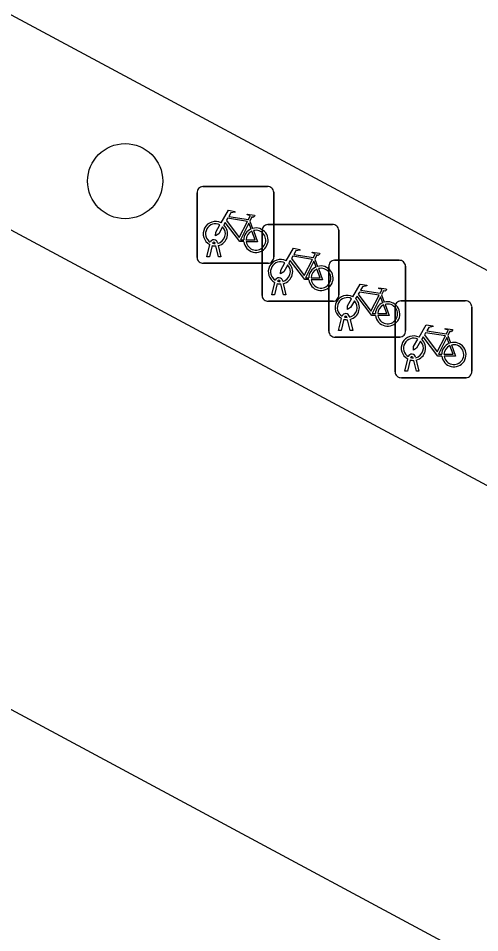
# Model space of a CAD drawing. Extents: x 159489 to 160304, y 383826 to 384530.
# Drawn here: x 159804.3 to 159810.31, y 384205.63 to 384217.54 of the extents above; entities that cross this region are included whole.
import ezdxf

# ---------------------------------------------------------------- set-up
doc = ezdxf.new("R2010")
doc.units = 0
for name, color, linetype in [('IMGEO_Boom', 7, 'Continuous'), ('IMGEO_Fietsenrek', 7, 'Continuous'), ('IMGEO_Rijbaan_lokaal_gesloten', 7, 'Continuous'), ('IMGEO_Voetpad_open', 7, 'Continuous')]:
    doc.layers.add(name, color=color, linetype=linetype)

msp = doc.modelspace()

# ---------------------------------------------------------------- linework, layer by layer
at = {"layer": 'IMGEO_Boom'}
msp.add_circle((159805.69, 384215.42), 0.489, dxfattribs=at)
at = {"layer": 'IMGEO_Fietsenrek'}
for p, q in [((159806.701, 384215.35), (159807.542, 384215.35)), ((159807.542, 384215.35), (159806.701, 384215.35)), ((159806.626, 384214.425), (159806.626, 384215.266)), ((159806.626, 384215.266), (159806.626, 384214.425)), ((159807.626, 384215.275), (159807.626, 384214.434)), ((159807.626, 384214.434), (159807.626, 384215.275)), ((159807.313, 384214.899), (159807.349, 384214.804)), ((159807.548, 384214.855), (159808.389, 384214.855)), ((159808.389, 384214.855), (159807.548, 384214.855)), ((159807.473, 384213.93), (159807.473, 384214.771)), ((159807.473, 384214.771), (159807.473, 384213.93)), ((159808.473, 384214.78), (159808.473, 384213.939)), ((159808.473, 384213.939), (159808.473, 384214.78)), ((159806.864, 384214.606), (159806.863, 384214.61)), ((159806.895, 384214.617), (159806.896, 384214.61)), ((159806.753, 384214.434), (159806.792, 384214.594)), ((159806.822, 384214.582), (159806.787, 384214.434)), ((159806.905, 384214.434), (159806.871, 384214.576)), ((159806.903, 384214.58), (159806.938, 384214.434)), ((159806.787, 384214.434), (159806.753, 384214.434)), ((159806.938, 384214.434), (159806.905, 384214.434)), ((159808.16, 384214.404), (159808.196, 384214.309)), ((159808.417, 384214.389), (159809.258, 384214.389)), ((159809.258, 384214.389), (159808.417, 384214.389)), ((159807.551, 384214.35), (159806.71, 384214.35)), ((159806.71, 384214.35), (159807.551, 384214.35)), ((159808.342, 384213.464), (159808.342, 384214.305)), ((159808.342, 384214.305), (159808.342, 384213.464)), ((159809.342, 384214.314), (159809.342, 384213.473)), ((159809.342, 384213.473), (159809.342, 384214.314)), ((159807.6, 384213.939), (159807.639, 384214.099)), ((159807.669, 384214.087), (159807.634, 384213.939)), ((159807.711, 384214.111), (159807.71, 384214.115)), ((159807.752, 384213.939), (159807.718, 384214.081)), ((159807.742, 384214.122), (159807.743, 384214.115)), ((159807.75, 384214.085), (159807.785, 384213.939)), ((159807.634, 384213.939), (159807.6, 384213.939)), ((159807.785, 384213.939), (159807.752, 384213.939)), ((159809.029, 384213.938), (159809.065, 384213.843)), ((159808.398, 384213.855), (159807.557, 384213.855)), ((159807.557, 384213.855), (159808.398, 384213.855)), ((159809.205, 384212.935), (159809.205, 384213.776)), ((159809.205, 384213.776), (159809.205, 384212.935)), ((159809.28, 384213.86), (159810.121, 384213.86)), ((159810.121, 384213.86), (159809.28, 384213.86)), ((159810.205, 384213.785), (159810.205, 384212.944)), ((159810.205, 384212.944), (159810.205, 384213.785)), ((159808.611, 384213.656), (159808.612, 384213.649)), ((159808.469, 384213.473), (159808.508, 384213.633)), ((159808.538, 384213.621), (159808.503, 384213.473)), ((159808.58, 384213.645), (159808.579, 384213.649)), ((159808.621, 384213.473), (159808.587, 384213.615)), ((159808.619, 384213.619), (159808.654, 384213.473)), ((159808.503, 384213.473), (159808.469, 384213.473)), ((159808.654, 384213.473), (159808.621, 384213.473)), ((159809.267, 384213.389), (159808.426, 384213.389)), ((159808.426, 384213.389), (159809.267, 384213.389)), ((159809.892, 384213.409), (159809.928, 384213.314)), ((159809.332, 384212.944), (159809.371, 384213.104)), ((159809.401, 384213.092), (159809.366, 384212.944)), ((159809.443, 384213.116), (159809.442, 384213.12)), ((159809.484, 384212.944), (159809.45, 384213.086)), ((159809.474, 384213.127), (159809.475, 384213.12)), ((159809.482, 384213.09), (159809.517, 384212.944)), ((159809.366, 384212.944), (159809.332, 384212.944)), ((159809.517, 384212.944), (159809.484, 384212.944)), ((159810.13, 384212.86), (159809.289, 384212.86)), ((159809.289, 384212.86), (159810.13, 384212.86))]:
    msp.add_line(p, q, dxfattribs=at)
for points in [[(159806.939, 384214.876), (159807.034, 384215.04), (159807.12, 384215.026), (159807.122, 384215.017), (159807.066, 384215.006), (159807.039, 384214.961), (159807.295, 384214.92)], [(159807.295, 384214.92), (159807.32, 384214.969), (159807.314, 384214.973), (159807.291, 384214.977), (159807.279, 384214.984), (159807.278, 384214.987), (159807.28, 384214.992), (159807.375, 384214.977), (159807.377, 384214.967), (159807.367, 384214.954), (159807.355, 384214.948), (159807.341, 384214.954), (159807.313, 384214.899)], [(159806.96, 384214.824), (159806.908, 384214.734), (159806.868, 384214.709), (159806.869, 384214.756), (159806.924, 384214.85)], [(159807.235, 384214.632), (159807.185, 384214.632), (159806.994, 384214.883), (159806.975, 384214.851)], [(159807.282, 384214.895), (159807.025, 384214.936), (159807.008, 384214.907), (159807.175, 384214.687), (159807.282, 384214.895)], [(159807.33, 384214.797), (159807.3, 384214.874), (159807.191, 384214.656), (159807.234, 384214.656)], [(159807.264, 384214.656), (159807.384, 384214.655), (159807.34, 384214.769)], [(159807.36, 384214.776), (159807.415, 384214.631), (159807.265, 384214.631)], [(159807.786, 384214.381), (159807.881, 384214.545), (159807.967, 384214.531), (159807.969, 384214.522), (159807.913, 384214.511), (159807.886, 384214.466), (159808.142, 384214.425)], [(159808.142, 384214.425), (159808.167, 384214.474), (159808.161, 384214.478), (159808.138, 384214.482), (159808.126, 384214.489), (159808.125, 384214.492), (159808.127, 384214.497), (159808.222, 384214.482), (159808.224, 384214.472), (159808.214, 384214.459), (159808.202, 384214.453), (159808.188, 384214.459), (159808.16, 384214.404)], [(159808.082, 384214.137), (159808.032, 384214.137), (159807.841, 384214.388), (159807.822, 384214.356)], [(159808.129, 384214.4), (159807.872, 384214.441), (159807.855, 384214.412), (159808.022, 384214.192), (159808.129, 384214.4)], [(159808.177, 384214.302), (159808.147, 384214.379), (159808.038, 384214.161), (159808.081, 384214.161)], [(159807.807, 384214.329), (159807.755, 384214.239), (159807.715, 384214.214), (159807.716, 384214.261), (159807.771, 384214.355)], [(159808.111, 384214.161), (159808.231, 384214.16), (159808.187, 384214.274)], [(159808.207, 384214.281), (159808.262, 384214.136), (159808.112, 384214.136)], [(159808.655, 384213.915), (159808.75, 384214.079), (159808.836, 384214.065), (159808.838, 384214.056), (159808.782, 384214.045), (159808.755, 384214), (159809.011, 384213.959)], [(159809.011, 384213.959), (159809.036, 384214.008), (159809.03, 384214.012), (159809.007, 384214.016), (159808.995, 384214.023), (159808.994, 384214.026), (159808.996, 384214.031), (159809.091, 384214.016), (159809.093, 384214.006), (159809.083, 384213.993), (159809.071, 384213.987), (159809.057, 384213.993), (159809.029, 384213.938)], [(159808.676, 384213.863), (159808.624, 384213.773), (159808.584, 384213.748), (159808.585, 384213.795), (159808.64, 384213.889)], [(159808.951, 384213.671), (159808.901, 384213.671), (159808.71, 384213.922), (159808.691, 384213.89)], [(159808.998, 384213.934), (159808.741, 384213.975), (159808.724, 384213.946), (159808.891, 384213.726), (159808.998, 384213.934)], [(159809.046, 384213.836), (159809.016, 384213.913), (159808.907, 384213.695), (159808.95, 384213.695)], [(159808.98, 384213.695), (159809.1, 384213.694), (159809.056, 384213.808)], [(159809.076, 384213.815), (159809.131, 384213.67), (159808.981, 384213.67)], [(159809.518, 384213.386), (159809.613, 384213.55), (159809.699, 384213.536), (159809.701, 384213.527), (159809.645, 384213.516), (159809.618, 384213.471), (159809.874, 384213.43)], [(159809.861, 384213.405), (159809.604, 384213.446), (159809.587, 384213.417), (159809.754, 384213.197), (159809.861, 384213.405)], [(159809.874, 384213.43), (159809.899, 384213.479), (159809.893, 384213.483), (159809.87, 384213.487), (159809.858, 384213.494), (159809.857, 384213.497), (159809.859, 384213.502), (159809.954, 384213.487), (159809.956, 384213.477), (159809.946, 384213.464), (159809.934, 384213.458), (159809.92, 384213.464), (159809.892, 384213.409)], [(159809.539, 384213.334), (159809.487, 384213.244), (159809.447, 384213.219), (159809.448, 384213.266), (159809.503, 384213.36)], [(159809.814, 384213.142), (159809.764, 384213.142), (159809.573, 384213.393), (159809.554, 384213.361)], [(159809.909, 384213.307), (159809.879, 384213.384), (159809.77, 384213.166), (159809.813, 384213.166)], [(159809.843, 384213.166), (159809.963, 384213.165), (159809.919, 384213.279)], [(159809.939, 384213.286), (159809.994, 384213.141), (159809.844, 384213.141)]]:
    msp.add_lwpolyline(points, dxfattribs=at)
for centre, radius, start, end in [((159806.704, 384215.272), 0.0779, 92.4484, 184.2845), ((159806.704, 384215.272), 0.0779, 92.4484, 184.2845), ((159807.548, 384215.272), 0.0779, 2.4484, 94.2845), ((159807.548, 384215.272), 0.0779, 2.4484, 94.2845), ((159806.866, 384214.735), 0.159, 62.6766, 242.1369), ((159806.866, 384214.735), 0.129, 63.3192, 238.903), ((159806.866, 384214.735), 0.159, 283.5766, 46.6042), ((159807.551, 384214.777), 0.0779, 92.4484, 184.2845), ((159807.551, 384214.777), 0.0779, 92.4484, 184.2845), ((159808.395, 384214.777), 0.0779, 2.4484, 94.2845), ((159808.395, 384214.777), 0.0779, 2.4484, 94.2845), ((159806.866, 384214.735), 0.129, 283.6043, 43.4302), ((159807.393, 384214.651), 0.159, 113.3408, 178.3217), ((159807.393, 384214.651), 0.159, 187.0065, 105.7708), ((159807.393, 384214.651), 0.129, 113.923, 177.9556), ((159807.393, 384214.651), 0.129, 188.6715, 104.5883), ((159806.846, 384214.606), 0.0499, 12.8025, 158.6934), ((159806.846, 384214.606), 0.0174, 12.8025, 163.4502), ((159806.866, 384214.735), 0.129, 253.415, 269.0204), ((159806.866, 384214.735), 0.159, 253.9967, 271.7867), ((159806.704, 384214.428), 0.0779, 182.4484, 274.2845), ((159806.704, 384214.428), 0.0779, 182.4484, 274.2845), ((159807.548, 384214.428), 0.0779, 272.4484, 4.2845), ((159807.548, 384214.428), 0.0779, 272.4484, 4.2845), ((159807.713, 384214.24), 0.159, 62.6766, 242.1369), ((159807.713, 384214.24), 0.129, 63.3192, 238.903), ((159808.42, 384214.311), 0.0779, 92.4484, 184.2845), ((159808.42, 384214.311), 0.0779, 92.4484, 184.2845), ((159809.264, 384214.311), 0.0779, 2.4484, 94.2845), ((159809.264, 384214.311), 0.0779, 2.4484, 94.2845), ((159807.713, 384214.24), 0.129, 283.6043, 43.4302), ((159807.713, 384214.24), 0.159, 283.5766, 46.6042), ((159808.24, 384214.156), 0.159, 113.3408, 178.3217), ((159808.24, 384214.156), 0.159, 187.0065, 105.7708), ((159808.24, 384214.156), 0.129, 113.923, 177.9556), ((159808.24, 384214.156), 0.129, 188.6715, 104.5883), ((159807.693, 384214.111), 0.0499, 12.8025, 158.6934), ((159807.693, 384214.111), 0.0174, 12.8025, 163.4502), ((159807.713, 384214.24), 0.159, 253.9967, 271.7867), ((159807.713, 384214.24), 0.129, 253.415, 269.0204), ((159807.551, 384213.933), 0.0779, 182.4484, 274.2845), ((159807.551, 384213.933), 0.0779, 182.4484, 274.2845), ((159808.395, 384213.933), 0.0779, 272.4484, 4.2845), ((159808.395, 384213.933), 0.0779, 272.4484, 4.2845), ((159808.582, 384213.774), 0.159, 62.6766, 242.1369), ((159808.582, 384213.774), 0.129, 63.3192, 238.903), ((159808.582, 384213.774), 0.159, 283.5766, 46.6042), ((159808.582, 384213.774), 0.129, 283.6043, 43.4302), ((159809.109, 384213.69), 0.159, 113.3408, 178.3217), ((159809.109, 384213.69), 0.159, 187.0065, 105.7708), ((159809.109, 384213.69), 0.129, 113.923, 177.9556), ((159809.109, 384213.69), 0.129, 188.6715, 104.5883), ((159809.283, 384213.782), 0.0779, 92.4484, 184.2845), ((159809.283, 384213.782), 0.0779, 92.4484, 184.2845), ((159810.127, 384213.782), 0.0779, 2.4484, 94.2845), ((159810.127, 384213.782), 0.0779, 2.4484, 94.2845), ((159808.562, 384213.645), 0.0499, 12.8025, 158.6934), ((159808.562, 384213.645), 0.0174, 12.8025, 163.4502), ((159808.582, 384213.774), 0.129, 253.415, 269.0204), ((159808.582, 384213.774), 0.159, 253.9967, 271.7867), ((159808.42, 384213.467), 0.0779, 182.4484, 274.2845), ((159808.42, 384213.467), 0.0779, 182.4484, 274.2845), ((159809.264, 384213.467), 0.0779, 272.4484, 4.2845), ((159809.264, 384213.467), 0.0779, 272.4484, 4.2845), ((159809.445, 384213.245), 0.159, 62.6766, 242.1369), ((159809.445, 384213.245), 0.129, 63.3192, 238.903), ((159809.445, 384213.245), 0.129, 283.6043, 43.4302), ((159809.445, 384213.245), 0.159, 283.5766, 46.6042), ((159809.972, 384213.161), 0.159, 113.3408, 178.3217), ((159809.972, 384213.161), 0.159, 187.0065, 105.7708), ((159809.972, 384213.161), 0.129, 113.923, 177.9556), ((159809.972, 384213.161), 0.129, 188.6715, 104.5883), ((159809.425, 384213.116), 0.0499, 12.8025, 158.6934), ((159809.445, 384213.245), 0.159, 253.9967, 271.7867), ((159809.425, 384213.116), 0.0174, 12.8025, 163.4502), ((159809.445, 384213.245), 0.129, 253.415, 269.0204), ((159810.127, 384212.938), 0.0779, 272.4484, 4.2845), ((159810.127, 384212.938), 0.0779, 272.4484, 4.2845), ((159809.283, 384212.938), 0.0779, 182.4484, 274.2845), ((159809.283, 384212.938), 0.0779, 182.4484, 274.2845)]:
    msp.add_arc(centre, radius, start, end, dxfattribs=at)
at = {"layer": 'IMGEO_Rijbaan_lokaal_gesloten'}
for points in [[(159823.064, 384198.401), (159774.367, 384224.577)], [(159786.709, 384224.175), (159811.286, 384210.982)]]:
    msp.add_lwpolyline(points, dxfattribs=at)
at = {"layer": 'IMGEO_Voetpad_open'}
msp.add_lwpolyline([(159890.081, 384178.186), (159887.304, 384172.975), (159886.537, 384173.398), (159786.238, 384227.228), (159789.088, 384232.417), (159890.081, 384178.186)], dxfattribs=at)

doc.saveas('drawing.dxf')
